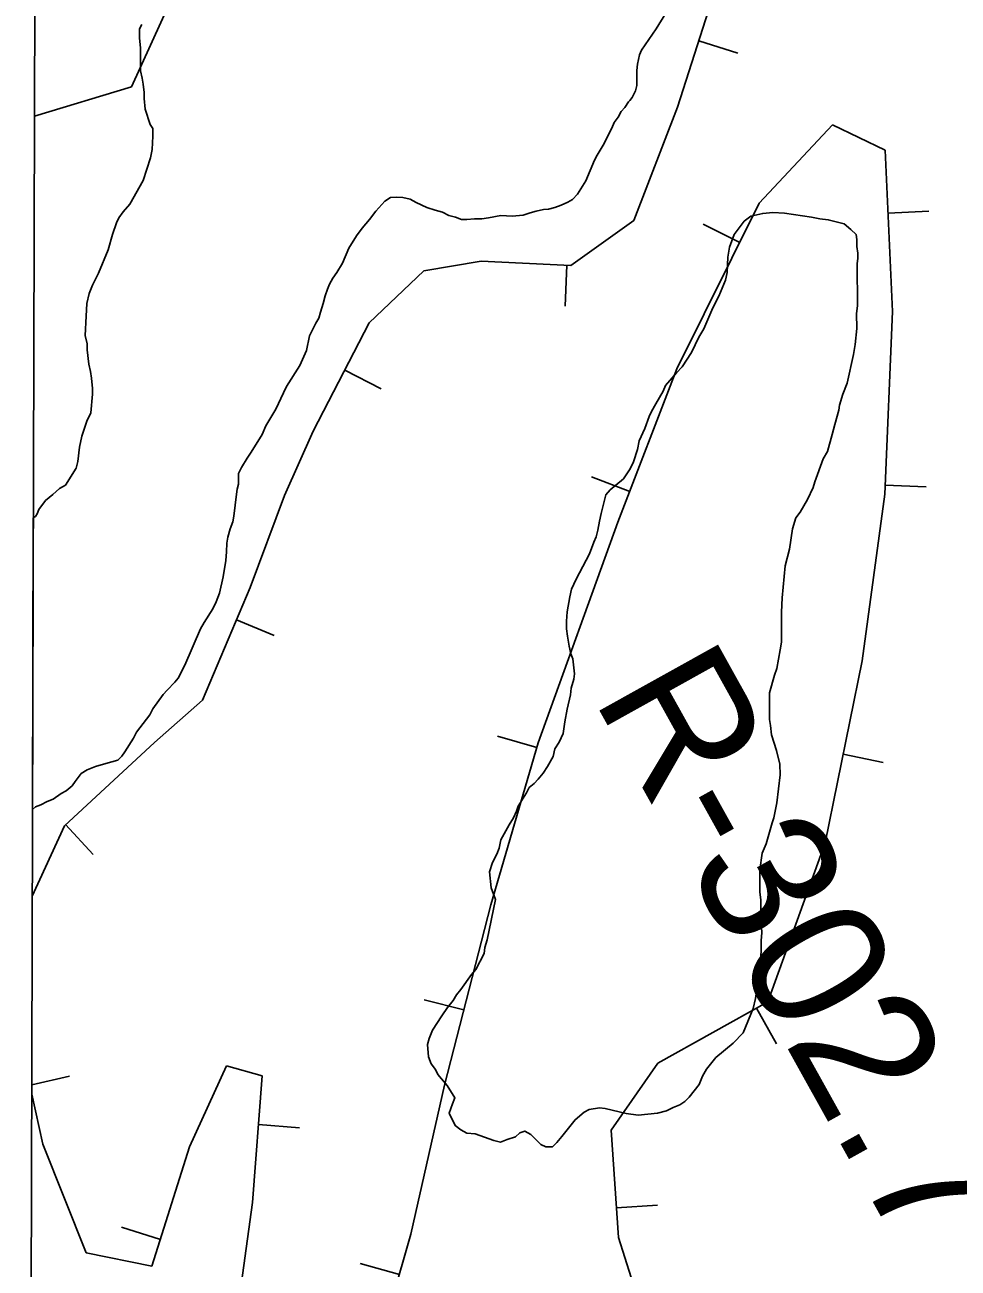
# Model space of a CAD drawing. Extents: x 3177385 to 3215275, y 903885 to 929304.
# Drawn here: x 3181603 to 3182174, y 910738 to 911498 of the extents above; entities that cross this region are included whole.
import ezdxf

# ---------------------------------------------------------------- set-up
doc = ezdxf.new("R2010")
doc.units = 0
for name, color, linetype in [('V-BORW-LINE', 7, 'Continuous'), ('V-GRID-FRAM', 7, 'Continuous'), ('V-RIVR-RANG-IDEN', 7, 'Continuous'), ('V-SITE-VEGE', 7, 'Continuous')]:
    doc.layers.add(name, color=color, linetype=linetype)

msp = doc.modelspace()

# ---------------------------------------------------------------- linework, layer by layer
at = {"layer": 'V-BORW-LINE'}
for p, q in [((3182015.45, 911488.54), (3182039.28, 911480.97)), ((3182131.22, 911383.15), (3182156.19, 911384.26)), ((3182040.51, 911365.19), (3182018.12, 911376.33)), ((3181934.87, 911351.24), (3181933.69, 911326.27)), ((3181799.13, 911287.15), (3181821.34, 911275.66)), ((3181973.27, 911212.97), (3181949.93, 911221.94)), ((3182129.51, 911216.7), (3182154.49, 911215.67)), ((3181732.83, 911134.5), (3181755.86, 911124.79)), ((3181916.44, 911056.37), (3181892.44, 911063.38)), ((3182103.72, 911052.22), (3182128.22, 911047.25)), ((3181628.3, 911009.19), (3181645.27, 910990.83)), ((3181871.85, 910895.87), (3181847.63, 910902.08)), ((3182050.74, 910896.96), (3182062.89, 910875.11)), ((3181607.65, 910850.08), (3181630.82, 910855.28)), ((3181746.35, 910825.74), (3181771.27, 910823.84)), ((3181965.24, 910774.82), (3181990.18, 910776.53)), ((3181686.32, 910755.52), (3181662.47, 910763.02)), ((3181832.42, 910734.04), (3181808.38, 910740.9))]:
    msp.add_line(p, q, dxfattribs=at)
for points in [[(3181668.64, 911460.38), (3181699.3, 911527.61)], [(3182024.79, 911517.97), (3182002.56, 911447.93)], [(3181609.29, 911442.51), (3181668.64, 911460.38)], [(3182002.56, 911447.93), (3181975.77, 911378.64)], [(3182052.47, 911389.25), (3182097.21, 911437.04)], [(3182097.21, 911437.04), (3182129.52, 911421.57)], [(3182129.52, 911421.57), (3182133.89, 911322.97)], [(3182002.05, 911287.85), (3182052.47, 911389.25)], [(3181975.77, 911378.64), (3181937.22, 911351.13)], [(3181882.4, 911353.73), (3181847.47, 911347.86)], [(3181937.22, 911351.13), (3181882.4, 911353.73)], [(3181847.47, 911347.86), (3181814.04, 911315.97)], [(3182133.89, 911322.97), (3182129.29, 911211.34)], [(3181814.04, 911315.97), (3181779.81, 911249.81)], [(3181966.03, 911194.12), (3182002.05, 911287.85)], [(3181779.81, 911249.81), (3181762.22, 911210.37)], [(3181762.22, 911210.37), (3181741.13, 911154.18)], [(3182129.29, 911211.34), (3182115.29, 911109.26)], [(3181917.27, 911059.2), (3181966.03, 911194.12)], [(3181741.13, 911154.18), (3181712.06, 911085.28)], [(3182115.29, 911109.26), (3182092.73, 910998.06)], [(3181712.06, 911085.28), (3181682.71, 911059.51)], [(3181682.71, 911059.51), (3181627.6, 911008.54)], [(3181888.3, 910960.08), (3181917.27, 911059.2)], [(3181627.6, 911008.54), (3181607.97, 910965.48)], [(3182092.73, 910998.06), (3182057.77, 910900.87)], [(3181860.06, 910849.83), (3181888.3, 910960.08)], [(3182057.77, 910900.87), (3181990.4, 910863.42)], [(3181704.15, 910812.18), (3181726.72, 910861.8)], [(3181726.72, 910861.8), (3181748.62, 910855.57)], [(3181990.4, 910863.42), (3181961.99, 910822.27)], [(3181748.62, 910855.57), (3181742.71, 910778.11)], [(3181839.45, 910758.68), (3181860.06, 910849.83)], [(3181607.63, 910844.33), (3181614.51, 910813.81)], [(3181961.99, 910822.27), (3181966.49, 910756.66)], [(3181614.51, 910813.81), (3181640.87, 910747.36)], [(3181681.19, 910739.22), (3181704.15, 910812.18)], [(3181742.71, 910778.11), (3181733.46, 910711.52)], [(3181816.3, 910677.55), (3181839.45, 910758.68)], [(3181966.49, 910756.66), (3181985.79, 910695.6)], [(3181640.87, 910747.36), (3181681.19, 910739.22)]]:
    msp.add_lwpolyline(points, dxfattribs=at)
at = {"layer": 'V-GRID-FRAM'}
msp.add_lwpolyline([(3181653.73, 927525.85), (3181603.47, 909337.09), (3212939.17, 909264.16), (3212973.56, 927452.96), (3181653.73, 927525.85)], dxfattribs=at)
at = {"layer": 'V-SITE-VEGE'}
for p, q in [((3181995.35, 911505.35), (3181989.33, 911495.81)), ((3181673.51, 911495.89), (3181675.03, 911498.47)), ((3181673.55, 911490.24), (3181673.51, 911495.89)), ((3181989.33, 911495.81), (3181980.42, 911482.85)), ((3181674.11, 911484.09), (3181673.55, 911490.24)), ((3181674.2, 911470.23), (3181674.11, 911484.09)), ((3181979.22, 911479.93), (3181978.04, 911474.32)), ((3181980.42, 911482.85), (3181979.22, 911479.93)), ((3181675.26, 911465.61), (3181674.2, 911470.23)), ((3181978.04, 911474.32), (3181977.58, 911470.42)), ((3181977.58, 911470.42), (3181977.65, 911461.18)), ((3181675.8, 911462.02), (3181675.26, 911465.61)), ((3181676.35, 911456.89), (3181675.8, 911462.02)), ((3181676.38, 911453.3), (3181676.35, 911456.89)), ((3181976.7, 911458.01), (3181974.78, 911453.86)), ((3181977.65, 911461.18), (3181976.7, 911458.01)), ((3181676.93, 911446.63), (3181676.38, 911453.3)), ((3181970.2, 911447.74), (3181968.03, 911445.29)), ((3181972.61, 911451.16), (3181970.2, 911447.74)), ((3181973.33, 911451.9), (3181972.61, 911451.16)), ((3181974.78, 911453.86), (3181973.33, 911451.9)), ((3181680.08, 911437.41), (3181676.93, 911446.63)), ((3181966.11, 911441.87), (3181963.7, 911438.45)), ((3181968.03, 911445.29), (3181966.11, 911441.87)), ((3181681.64, 911434.85), (3181680.08, 911437.41)), ((3181681.67, 911430.23), (3181681.64, 911434.85)), ((3181962.26, 911435.03), (3181959.86, 911430.39)), ((3181963.7, 911438.45), (3181962.26, 911435.03)), ((3181681.21, 911422.02), (3181681.67, 911430.23)), ((3181957.7, 911425.75), (3181953.37, 911418.66)), ((3181959.86, 911430.39), (3181957.7, 911425.75)), ((3181675.7, 911402.98), (3181680.22, 911416.88)), ((3181680.22, 911416.88), (3181681.21, 911422.02)), ((3181953.37, 911418.66), (3181951.69, 911415.49)), ((3181951.69, 911415.49), (3181946.42, 911402.8)), ((3181667.59, 911388.55), (3181675.7, 911402.98)), ((3181946.42, 911402.8), (3181941.37, 911394.73)), ((3181941.37, 911394.73), (3181938.23, 911391.55)), ((3181663.51, 911383.9), (3181667.59, 911388.55)), ((3181823.62, 911390.5), (3181818.07, 911384.38)), ((3181827.01, 911392.71), (3181823.62, 911390.5)), ((3181830.66, 911392.98), (3181827.01, 911392.71)), ((3181834.55, 911392.76), (3181830.66, 911392.98)), ((3181838.95, 911391.58), (3181834.55, 911392.76)), ((3181842.61, 911389.66), (3181838.95, 911391.58)), ((3181849.2, 911386.54), (3181842.61, 911389.66)), ((3181854.32, 911384.87), (3181849.2, 911386.54)), ((3181927.56, 911386.61), (3181923.67, 911385.6)), ((3181931.44, 911388.09), (3181927.56, 911386.61)), ((3181935.32, 911389.82), (3181931.44, 911388.09)), ((3181938.23, 911391.55), (3181935.32, 911389.82)), ((3181659.45, 911377.2), (3181660.97, 911380.29)), ((3181660.97, 911380.29), (3181663.51, 911383.9)), ((3181814.21, 911379.24), (3181809.62, 911373.85)), ((3181818.07, 911384.38), (3181814.21, 911379.24)), ((3181856.52, 911384.4), (3181854.32, 911384.87)), ((3181858.71, 911383.69), (3181856.52, 911384.4)), ((3181862.62, 911381.77), (3181858.71, 911383.69)), ((3181866.76, 911380.58), (3181862.62, 911381.77)), ((3181870.42, 911379.15), (3181866.76, 911380.58)), ((3181873.59, 911379.17), (3181870.42, 911379.15)), ((3181878.45, 911379.69), (3181873.59, 911379.17)), ((3181882.83, 911379.72), (3181878.45, 911379.69)), ((3181886.96, 911380.24), (3181882.83, 911379.72)), ((3181894.5, 911381.75), (3181886.96, 911380.24)), ((3181901.31, 911381.31), (3181894.5, 911381.75)), ((3181908.12, 911381.84), (3181901.31, 911381.31)), ((3181912.49, 911383.34), (3181908.12, 911381.84)), ((3181916.14, 911384.33), (3181912.49, 911383.34)), ((3181920.51, 911385.34), (3181916.14, 911384.33)), ((3181923.67, 911385.6), (3181920.51, 911385.34)), ((3181656.94, 911369.99), (3181659.45, 911377.2)), ((3181809.62, 911373.85), (3181806.25, 911369.2)), ((3181654.44, 911360.74), (3181656.94, 911369.99)), ((3181806.25, 911369.2), (3181801.44, 911361.63)), ((3181648.38, 911346.32), (3181654.44, 911360.74)), ((3181801.44, 911361.63), (3181797.61, 911352.6)), ((3181797.61, 911352.6), (3181794.24, 911346.73)), ((3181644.83, 911339.11), (3181648.38, 911346.32)), ((3181791.83, 911343.31), (3181789.67, 911339.64)), ((3181794.24, 911346.73), (3181791.83, 911343.31)), ((3181641.32, 911327.79), (3181642.82, 911333.96)), ((3181642.82, 911333.96), (3181644.83, 911339.11)), ((3181788.47, 911336.72), (3181787.04, 911332.57)), ((3181789.67, 911339.64), (3181788.47, 911336.72)), ((3181640.86, 911320.08), (3181641.32, 911327.79)), ((3181785.86, 911327.94), (3181784.19, 911322.57)), ((3181787.04, 911332.57), (3181785.86, 911327.94)), ((3181640.43, 911308.27), (3181640.86, 911320.08)), ((3181783.24, 911318.92), (3181781.32, 911315.74)), ((3181784.19, 911322.57), (3181783.24, 911318.92)), ((3181781.32, 911315.74), (3181777.48, 911308.17)), ((3181641.49, 911303.14), (3181640.43, 911308.27)), ((3181641.52, 911299.55), (3181641.49, 911303.14)), ((3181777.48, 911308.17), (3181775.59, 911299.15)), ((3181642.61, 911290.83), (3181641.52, 911299.55)), ((3181775.59, 911299.15), (3181771.52, 911289.88)), ((3181643.66, 911286.22), (3181642.61, 911290.83)), ((3181771.52, 911289.88), (3181763.34, 911277.16)), ((3181644.21, 911282.12), (3181643.66, 911286.22)), ((3181644.76, 911275.96), (3181644.21, 911282.12)), ((3181643.84, 911261.06), (3181644.79, 911272.36)), ((3181644.79, 911272.36), (3181644.76, 911275.96)), ((3181761.66, 911273.26), (3181756.87, 911263.25)), ((3181763.34, 911277.16), (3181761.66, 911273.26)), ((3181641.31, 911255.91), (3181643.84, 911261.06)), ((3181756.87, 911263.25), (3181750.85, 911252.98)), ((3181638.29, 911246.65), (3181641.31, 911255.91)), ((3181750.85, 911252.98), (3181748.46, 911247.86)), ((3181636.8, 911239.97), (3181638.29, 911246.65)), ((3181748.46, 911247.86), (3181741.72, 911236.86)), ((3181635.84, 911231.23), (3181636.8, 911239.97)), ((3181741.72, 911236.86), (3181739.31, 911233.19)), ((3181628.24, 911216.8), (3181634.84, 911227.12)), ((3181634.84, 911227.12), (3181635.84, 911231.23)), ((3181735.95, 911227.57), (3181734.02, 911223.91)), ((3181739.31, 911233.19), (3181735.95, 911227.57)), ((3181734.02, 911223.91), (3181734.07, 911217.34)), ((3181620.58, 911211.1), (3181624.66, 911214.72)), ((3181624.66, 911214.72), (3181628.24, 911216.8)), ((3181733.36, 911214.41), (3181732.9, 911211.25)), ((3181734.07, 911217.34), (3181733.36, 911214.41)), ((3181611.91, 911201.8), (3181615.98, 911207.48)), ((3181615.98, 911207.48), (3181620.58, 911211.1)), ((3181732.9, 911211.25), (3181731.29, 911197.85)), ((3181608.11, 911018.45), (3181608.61, 911196.7)), ((3181608.61, 911196.7), (3181609.89, 911197.68)), ((3181609.89, 911197.68), (3181610.91, 911199.22)), ((3181610.91, 911199.22), (3181611.91, 911201.8)), ((3181731.29, 911197.85), (3181730.58, 911194.44)), ((3181728.91, 911190.05), (3181727.48, 911184.93)), ((3181730.58, 911194.44), (3181728.91, 911190.05)), ((3181727.02, 911181.27), (3181726.82, 911175.92)), ((3181727.48, 911184.93), (3181727.02, 911181.27)), ((3181726.82, 911175.92), (3181726.37, 911170.8)), ((3181726.37, 911170.8), (3181724.73, 911160.82)), ((3181724.73, 911160.82), (3181722.37, 911150.82)), ((3181722.37, 911150.82), (3181720.46, 911145.46)), ((3181720.46, 911145.46), (3181718.3, 911141.06)), ((3181718.3, 911141.06), (3181713.01, 911132.75)), ((3181710.85, 911128.84), (3181701.27, 911106.63)), ((3181713.01, 911132.75), (3181710.85, 911128.84)), ((3181701.27, 911106.63), (3181697.19, 911098.81)), ((3181697.19, 911098.81), (3181695.25, 911096.37)), ((3181690.42, 911091.47), (3181688.01, 911088.77)), ((3181695.25, 911096.37), (3181690.42, 911091.47)), ((3181688.01, 911088.77), (3181681.74, 911079.97)), ((3181679.82, 911076.3), (3181671.62, 911065.78)), ((3181681.74, 911079.97), (3181679.82, 911076.3)), ((3181669.94, 911062.12), (3181664.65, 911053.81)), ((3181671.62, 911065.78), (3181669.94, 911062.12)), ((3181664.65, 911053.81), (3181662.72, 911051.12)), ((3181646.71, 911044.68), (3181641.61, 911042.7)), ((3181653.02, 911046.67), (3181646.71, 911044.68)), ((3181660.3, 911048.67), (3181653.02, 911046.67)), ((3181662.72, 911051.12), (3181660.3, 911048.67)), ((3181637.98, 911040.48), (3181634.12, 911035.59)), ((3181641.61, 911042.7), (3181637.98, 911040.48)), ((3181628.8, 911029.95), (3181625.65, 911028.23)), ((3181632.43, 911032.9), (3181628.8, 911029.95)), ((3181634.12, 911035.59), (3181632.43, 911032.9)), ((3181617.17, 911023.3), (3181613.29, 911021.33)), ((3181620.81, 911024.79), (3181617.17, 911023.3)), ((3181625.65, 911028.23), (3181620.81, 911024.79)), ((3181609.89, 911020.09), (3181608.11, 911018.45)), ((3181613.29, 911021.33), (3181609.89, 911020.09))]:
    msp.add_line(p, q, dxfattribs=at)
for points in [[(3181905.14, 911020.48), (3181910.21, 911028.72), (3181911.73, 911031.82), (3181914.79, 911034.4), (3181917.34, 911036.99), (3181920.4, 911040.61), (3181922.93, 911044.73), (3181926.49, 911050.91), (3181927.48, 911055.54), (3181930.02, 911059.67), (3181932.55, 911064.82), (3181933.52, 911072.01), (3181935.01, 911079.72), (3181937, 911088.47), (3181937.49, 911092.58), (3181938.99, 911098.23), (3181939.48, 911101.32), (3181938.39, 911110.55), (3181937.34, 911113.62), (3181936.28, 911118.24), (3181935.21, 911124.39), (3181934.66, 911129.01), (3181934.63, 911133.63), (3181935.11, 911139.28), (3181936.58, 911148.53), (3181937.58, 911153.16), (3181940.61, 911159.34), (3181948.72, 911174.8), (3181951.23, 911182), (3181952.75, 911185.09), (3181953.75, 911189.21), (3181954.74, 911194.86), (3181955.73, 911199.49), (3181958.73, 911210.81), (3181961.28, 911213.9), (3181969.44, 911220.63), (3181973.51, 911226.82), (3181975.53, 911230.95), (3181978.05, 911238.66), (3181979.04, 911243.8), (3181982.58, 911251.53), (3181985.09, 911258.74), (3181986.61, 911261.83), (3181989.14, 911266.46), (3181993.71, 911274.2), (3181995.22, 911277.8), (3182001.85, 911285.55), (3182005.41, 911289.17), (3182011, 911297.93), (3182015.56, 911307.21), (3182018.6, 911312.36), (3182024.15, 911325.24), (3182027.7, 911332.45), (3182031.74, 911342.23), (3182032.73, 911346.86), (3182033.18, 911356.1), (3182034.16, 911362.27), (3182037.19, 911369.99), (3182043.29, 911378.25), (3182047.38, 911381.36), (3182054.55, 911382.95), (3182060.71, 911383.51), (3182067.9, 911383.04), (3182084.35, 911380.59), (3182089.49, 911379.6), (3182094.62, 911379.12), (3182104.4, 911376.63), (3182108.53, 911373.06), (3182111.63, 911370), (3182112.17, 911366.93), (3182112.19, 911362.82), (3182112.74, 911358.71), (3182112.76, 911355.63), (3182112.27, 911352.04), (3182112.45, 911326.37), (3182111.97, 911321.75), (3182112.03, 911312.51), (3182111.08, 911302.75), (3182110.09, 911296.58), (3182106.11, 911279.09), (3182103.59, 911272.4), (3182101.58, 911265.71), (3182101.09, 911262.63), (3182098.59, 911253.89), (3182097.09, 911247.71), (3182094.08, 911237.43), (3182091.55, 911232.79), (3182086.51, 911218.89), (3182085.51, 911215.29), (3182081.97, 911208.08), (3182077.4, 911200.34)], [(3182077.4, 911200.34), (3182074.86, 911196.73), (3182072.85, 911190.04), (3182070.89, 911177.71), (3182068.39, 911167.42), (3182066.47, 911147.9), (3182066.02, 911139.17), (3182066.15, 911120.69), (3182065.16, 911116.06), (3182063.18, 911104.75), (3182061.67, 911100.64), (3182058.67, 911089.83), (3182058.78, 911073.41), (3182059.32, 911069.82), (3182059.87, 911064.17), (3182063.02, 911054.44), (3182065.13, 911046.24), (3182065.18, 911039.57), (3182063.24, 911022.61), (3182061.26, 911013.36), (3182060.25, 911010.27), (3182056.75, 910997.41), (3182054.22, 910991.75), (3182052.75, 910981.47), (3182052.85, 910968.12), (3182053.4, 910962.99), (3182053.46, 910953.24), (3182054.05, 910942.97), (3182053.57, 910938.35), (3182053.62, 910931.68), (3182053.13, 910927.05), (3182052.67, 910919.86), (3182050.22, 910902.9), (3182048.73, 910896.73), (3182042.67, 910881.8), (3182036.56, 910875.6), (3182025.83, 910866.79), (3182020.24, 910859.57), (3182017.7, 910855.44), (3182015.68, 910850.29), (3182009.58, 910842.55), (3182007.03, 910839.96), (3182003.96, 910837.89), (3181999.87, 910836.32), (3181995.77, 910834.24), (3181990.14, 910832.66), (3181978.34, 910831.55), (3181971.14, 910832.53), (3181958.29, 910835.52), (3181954.69, 910836), (3181948.54, 910834.93), (3181945.47, 910833.37), (3181939.85, 910828.71), (3181931.71, 910818.39), (3181928.66, 910814.77), (3181926.1, 910812.19), (3181922, 910812.16), (3181918.91, 910813.68), (3181912.71, 910819.79), (3181909.1, 910821.82), (3181906.03, 910820.77), (3181903.48, 910818.19), (3181898.35, 910816.61), (3181894.26, 910815.04), (3181890.14, 910816.04), (3181878.82, 910820.07), (3181873.68, 910820.55), (3181870.08, 910822.57), (3181866.46, 910825.12), (3181862.82, 910832.79), (3181864.83, 910838.45), (3181866.34, 910842.06), (3181861.67, 910849.73), (3181855.98, 910856.36), (3181854.42, 910859.43), (3181851.82, 910863), (3181850.25, 910867.1), (3181849.69, 910874.8), (3181850.69, 910878.4), (3181852.71, 910883.55), (3181858.29, 910892.31), (3181861.85, 910897.47), (3181865.41, 910901.61), (3181867.44, 910905.21), (3181869.99, 910908.31), (3181876.6, 910917.6), (3181879.14, 910920.69), (3181884.21, 910930.49), (3181884.69, 910934.08), (3181886.2, 910938.71), (3181891.16, 910963.39), (3181888.55, 910970.56), (3181887.45, 910980.31), (3181889.46, 910985.97), (3181892, 910991.12), (3181893.51, 910994.72), (3181894.5, 910999.87), (3181899.57, 911009.14), (3181902.11, 911013.27), (3181904.13, 911017.39), (3181905.14, 911020.48)]]:
    msp.add_lwpolyline(points, dxfattribs=at)

# ---------------------------------------------------------------- texts
at = {"layer": 'V-RIVR-RANG-IDEN'}
msp.add_text('R-302.7', height=83, rotation=299.08243, dxfattribs=at).set_placement((3181950.29, 911086.9))

doc.saveas('drawing.dxf')
